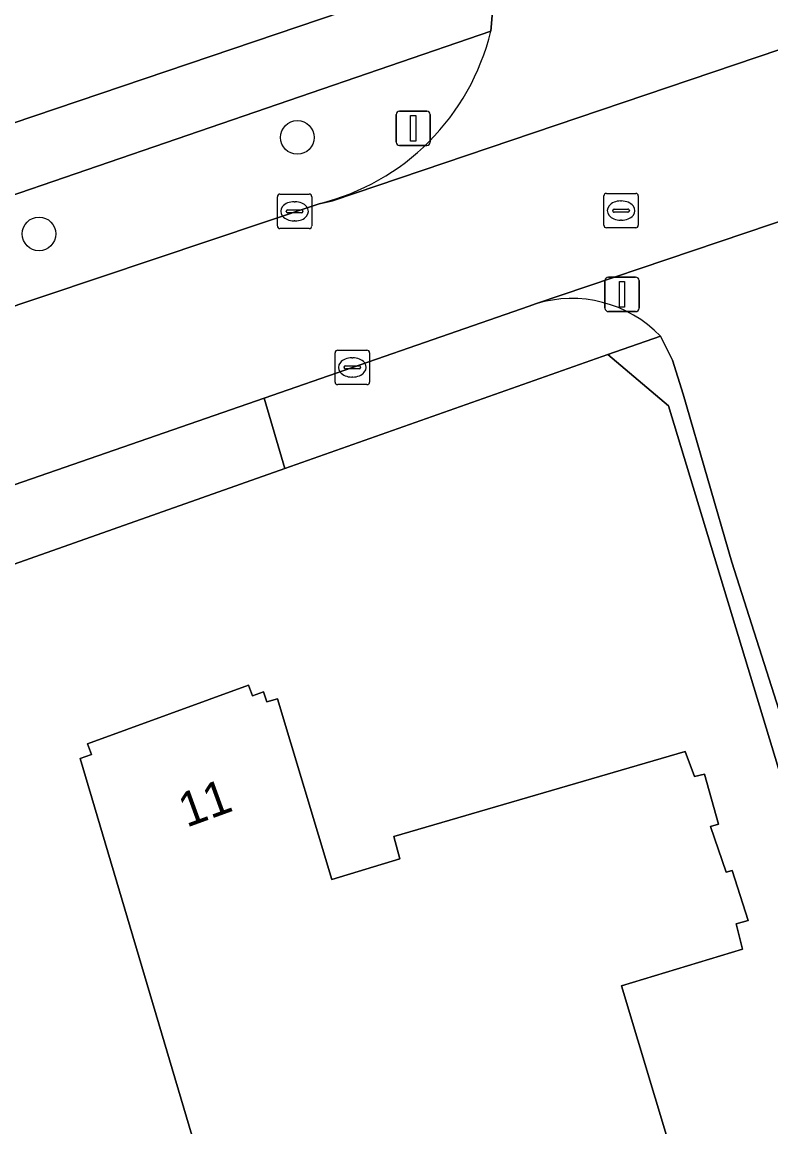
# Model space of a CAD drawing. Extents: x 162417 to 163722, y 384268 to 385417.
# Drawn here: x 163310.14 to 163331.9, y 384564.87 to 384596.97 of the extents above; entities that cross this region are included whole.
import ezdxf

# ---------------------------------------------------------------- set-up
doc = ezdxf.new("R2010")
doc.units = 0
for name, color, linetype in [('IMGEO_Berm_groen', 7, 'Continuous'), ('IMGEO_Boom', 7, 'Continuous'), ('IMGEO_Erf', 7, 'Continuous'), ('IMGEO_Fietspad_open', 7, 'Continuous'), ('IMGEO_Groenvoorziening', 7, 'Continuous'), ('IMGEO_Kolk', 7, 'Continuous'), ('IMGEO_Lichtmast', 7, 'Continuous'), ('IMGEO_Pand', 7, 'Continuous'), ('IMGEO_Pand_nummerreeks', 7, 'Continuous'), ('IMGEO_Rijbaan_lokaal_open', 7, 'Continuous'), ('IMGEO_Rioolput', 7, 'Continuous'), ('IMGEO_Verkeersbordpaal', 7, 'Continuous'), ('IMGEO_Voetpad_open', 7, 'Continuous')]:
    doc.layers.add(name, color=color, linetype=linetype)

msp = doc.modelspace()

# ---------------------------------------------------------------- linework, layer by layer
at = {"layer": 'IMGEO_Berm_groen'}
msp.add_lwpolyline([(163323.763, 384596.699), (163300.28, 384588.65), (163301.064, 384586.333), (163301.239, 384585.814), (163318.779, 384591.691)], dxfattribs=at)
msp.add_arc((163317.157, 384598.289), 6.794, 283.8081, 346.4672, dxfattribs=at)
at = {"layer": 'IMGEO_Boom'}
for centre in [(163318.144, 384593.615), (163310.637, 384590.813)]:
    msp.add_circle(centre, 0.489, dxfattribs=at)
at = {"layer": 'IMGEO_Erf'}
for points in [[(163272.155, 384581.269), (163276.448, 384582.722), (163295.04, 384589.014), (163299.601, 384590.557), (163323.936, 384598.792), (163323.475, 384600.863), (163317.237, 384621.888), (163315.089, 384621.253), (163310.764, 384635.802)], [(163258.535, 384472.901), (163305.661, 384500), (163340.878, 384520.353), (163342.458, 384521.165), (163343.834, 384522.289), (163344.947, 384523.673), (163345.748, 384525.259), (163346.201, 384526.977), (163346.288, 384528.751), (163346.003, 384530.505), (163345.725, 384531.35), (163345.294, 384532.288), (163337.607, 384557.217), (163328.932, 384585.818), (163327.166, 384587.308), (163317.777, 384583.994), (163306.672, 384580.074), (163303.895, 384579.122), (163296.55, 384576.645), (163293.448, 384575.599), (163291.557, 384574.962), (163281.221, 384571.476), (163269.519, 384567.53)], [(163315.572, 384562.965), (163311.832, 384575.575), (163312.158, 384575.694), (163312.046, 384576.005), (163316.727, 384577.706), (163316.84, 384577.394), (163317.159, 384577.51), (163317.254, 384577.216), (163317.566, 384577.31), (163319.142, 384572.059), (163321.126, 384572.663), (163320.951, 384573.304), (163329.412, 384575.78), (163329.679, 384575.052), (163329.977, 384575.12), (163330.384, 384573.666), (163330.153, 384573.595), (163330.6, 384572.274), (163330.775, 384572.321), (163331.243, 384570.867), (163330.891, 384570.773), (163331.083, 384570.033), (163327.559, 384568.973), (163329.993, 384560.882)]]:
    msp.add_lwpolyline(points, dxfattribs=at)
at = {"layer": 'IMGEO_Fietspad_open'}
for points in [[(163335.735, 384592.381), (163325.068, 384588.78)], [(163328.694, 384587.847), (163329.043, 384587.147), (163329.355, 384586.156), (163330.767, 384581.282), (163333.507, 384572.693), (163340.76, 384548.321), (163345.725, 384531.35), (163346.003, 384530.505), (163346.462, 384529.011), (163347.618, 384525.578), (163347.778, 384524.228)]]:
    msp.add_lwpolyline(points, dxfattribs=at)
msp.add_arc((163326.121, 384585.358), 3.58, 44.0425, 107.0982, dxfattribs=at)
at = {"layer": 'IMGEO_Groenvoorziening'}
for points in [[(163325.068, 384588.78), (163324.882, 384588.717), (163317.177, 384586.045), (163317.777, 384583.994), (163327.166, 384587.308)], [(163327.166, 384587.308), (163328.694, 384587.847)]]:
    msp.add_lwpolyline(points, dxfattribs=at)
msp.add_lwpolyline([(163330.767, 384581.282), (163329.355, 384586.156), (163329.043, 384587.147), (163328.694, 384587.847), (163327.166, 384587.308), (163328.932, 384585.818), (163337.607, 384557.217), (163345.294, 384532.288), (163345.725, 384531.35), (163340.76, 384548.321), (163333.507, 384572.693)], close=True, dxfattribs=at)
msp.add_arc((163326.121, 384585.358), 3.58, 44.0425, 107.0982, dxfattribs=at)
at = {"layer": 'IMGEO_Kolk'}
for p, q in [((163317.563, 384591.043), (163317.563, 384591.895)), ((163317.638, 384591.969), (163318.49, 384591.969)), ((163318.564, 384591.895), (163318.564, 384591.043)), ((163317.865, 384591.512), (163318.263, 384591.512)), ((163318.051, 384591.749), (163318.076, 384591.749)), ((163317.822, 384591.463), (163317.822, 384591.475)), ((163318.26, 384591.426), (163317.862, 384591.426)), ((163318.074, 384591.189), (163318.049, 384591.189)), ((163318.306, 384591.475), (163318.306, 384591.463)), ((163318.49, 384590.969), (163317.638, 384590.969)), ((163319.24, 384586.509), (163319.24, 384587.361)), ((163319.315, 384587.435), (163320.167, 384587.435)), ((163320.241, 384587.361), (163320.241, 384586.509)), ((163319.728, 384587.215), (163319.753, 384587.215)), ((163319.499, 384586.929), (163319.499, 384586.941)), ((163319.937, 384586.892), (163319.539, 384586.892)), ((163319.542, 384586.978), (163319.94, 384586.978)), ((163319.983, 384586.941), (163319.983, 384586.929)), ((163320.167, 384586.435), (163319.315, 384586.435)), ((163319.751, 384586.655), (163319.726, 384586.655))]:
    msp.add_line(p, q, dxfattribs=at)
for points in [[(163317.563, 384591.043), (163317.563, 384591.895)], [(163317.638, 384591.969), (163318.49, 384591.969)], [(163318.564, 384591.895), (163318.564, 384591.043)], [(163318.49, 384590.969), (163317.638, 384590.969)], [(163319.24, 384586.509), (163319.24, 384587.361)], [(163319.315, 384587.435), (163320.167, 384587.435)], [(163320.241, 384587.361), (163320.241, 384586.509)], [(163320.167, 384586.435), (163319.315, 384586.435)]]:
    msp.add_lwpolyline(points, dxfattribs=at)
for centre, radius, start, end in [((163317.64, 384591.893), 0.0765, 91.552, 178.448), ((163317.64, 384591.893), 0.0765, 91.552, 178.448), ((163318.488, 384591.893), 0.0765, 1.552, 88.448), ((163318.488, 384591.893), 0.0765, 1.552, 88.448), ((163317.862, 384591.472), 0.0403, 85.8775, 175.7526), ((163318.267, 384591.474), 0.0386, 1.7309, 96.639), ((163317.859, 384591.462), 0.0366, 178.938, 274.7102), ((163318.263, 384591.469), 0.043, 264.8664, 352.4533), ((163317.64, 384591.045), 0.0765, 181.552, 268.448), ((163317.64, 384591.045), 0.0765, 181.552, 268.448), ((163318.488, 384591.045), 0.0765, 271.552, 358.448), ((163318.488, 384591.045), 0.0765, 271.552, 358.448), ((163319.317, 384587.359), 0.0765, 91.552, 178.448), ((163319.317, 384587.359), 0.0765, 91.552, 178.448), ((163320.165, 384587.359), 0.0765, 1.552, 88.448), ((163320.165, 384587.359), 0.0765, 1.552, 88.448), ((163319.539, 384586.938), 0.0403, 85.8775, 175.7526), ((163319.536, 384586.928), 0.0366, 178.938, 274.7102), ((163319.94, 384586.935), 0.043, 264.8664, 352.4533), ((163319.944, 384586.94), 0.0386, 1.7309, 96.639), ((163319.317, 384586.511), 0.0765, 181.552, 268.448), ((163319.317, 384586.511), 0.0765, 181.552, 268.448), ((163320.165, 384586.511), 0.0765, 271.552, 358.448), ((163320.165, 384586.511), 0.0765, 271.552, 358.448)]:
    msp.add_arc(centre, radius, start, end, dxfattribs=at)
for centre, major_axis, ratio, start_param, end_param in [((163318.05, 384591.469), (-0.387, 0.002), 0.722429, 4.712389, 7.853982), ((163318.075, 384591.469), (-0.39, 0.002), 0.717154, 1.570796, 4.712389), ((163319.727, 384586.935), (-0.387, 0.002), 0.722429, 4.712389, 7.853982), ((163319.752, 384586.935), (-0.39, 0.002), 0.717154, 1.570796, 4.712389)]:
    msp.add_ellipse(centre, major_axis=major_axis, ratio=ratio, start_param=start_param, end_param=end_param, dxfattribs=at)
at = {"layer": 'IMGEO_Lichtmast'}
for p, q in [((163327.083, 384588.656), (163327.083, 384589.456)), ((163327.083, 384589.456), (163327.083, 384588.656)), ((163327.183, 384589.556), (163327.973, 384589.556)), ((163327.973, 384589.556), (163327.183, 384589.556)), ((163328.073, 384589.456), (163328.073, 384588.656)), ((163328.073, 384588.656), (163328.073, 384589.456)), ((163327.973, 384588.556), (163327.183, 384588.556)), ((163327.183, 384588.556), (163327.973, 384588.556))]:
    msp.add_line(p, q, dxfattribs=at)
msp.add_lwpolyline([(163327.503, 384589.431), (163327.653, 384589.431), (163327.653, 384588.681), (163327.503, 384588.681), (163327.503, 384589.431)], dxfattribs=at)
for centre, start, end in [((163327.183, 384589.456), 90, 180), ((163327.183, 384589.456), 90, 180), ((163327.973, 384589.456), 0, 90), ((163327.973, 384589.456), 360, 90), ((163327.183, 384588.656), 180, 270), ((163327.183, 384588.656), 180, 270), ((163327.973, 384588.656), 270, 0), ((163327.973, 384588.656), 270, 0)]:
    msp.add_arc(centre, 0.1, start, end, dxfattribs=at)
at = {"layer": 'IMGEO_Pand'}
msp.add_lwpolyline([(163329.993, 384560.882), (163327.559, 384568.973), (163331.083, 384570.033), (163330.891, 384570.773), (163331.243, 384570.867), (163330.775, 384572.321), (163330.6, 384572.274), (163330.153, 384573.595), (163330.384, 384573.666), (163329.977, 384575.12), (163329.679, 384575.052), (163329.412, 384575.78), (163320.951, 384573.304), (163321.126, 384572.663), (163319.142, 384572.059), (163317.566, 384577.31), (163317.254, 384577.216), (163317.159, 384577.51), (163316.84, 384577.394), (163316.727, 384577.706), (163312.046, 384576.005), (163312.158, 384575.694), (163311.832, 384575.575), (163315.572, 384562.965)], dxfattribs=at)
at = {"layer": 'IMGEO_Rijbaan_lokaal_open'}
for points in [[(163322.986, 384620.355), (163322.7, 384621.313), (163321.795, 384624.338), (163321.537, 384625.199), (163317.662, 384638.152), (163313.725, 384651.399), (163311.404, 384659.211), (163306.588, 384675.415), (163305.445, 384679.26), (163305.248, 384679.964), (163300.352, 384678.47), (163300.634, 384677.935), (163312.926, 384636.415), (163317.237, 384621.888), (163323.475, 384600.863), (163323.936, 384598.792), (163323.763, 384596.699)], [(163390.546, 384616.112), (163376.658, 384611.416), (163372.594, 384610.058), (163366.232, 384607.936), (163348.039, 384601.682), (163342.508, 384599.781), (163336.48, 384597.749), (163336.053, 384597.486), (163319.165, 384591.77), (163318.779, 384591.691), (163301.239, 384585.814), (163296.688, 384584.289), (163280.347, 384578.814), (163278.037, 384578.038), (163277.613, 384577.896), (163273.724, 384576.587)], [(163317.177, 384586.045), (163324.882, 384588.717), (163325.068, 384588.78), (163335.735, 384592.381), (163354.346, 384598.613), (163358.243, 384599.918), (163371.696, 384604.423), (163376.389, 384605.995), (163381.515, 384607.717), (163382.96, 384608.203), (163394.546, 384612.095)], [(163318.779, 384591.691), (163319.165, 384591.77), (163336.053, 384597.486), (163336.48, 384597.749)], [(163271.31, 384570.456), (163280.541, 384573.569), (163290.913, 384577.067), (163292.801, 384577.703), (163298.843, 384579.741), (163303.256, 384581.229), (163306.053, 384582.188), (163317.177, 384586.045)]]:
    msp.add_lwpolyline(points, dxfattribs=at)
msp.add_arc((163317.157, 384598.289), 6.794, 283.8081, 346.4672, dxfattribs=at)
at = {"layer": 'IMGEO_Rioolput'}
for p, q in [((163327.05, 384591.064), (163327.05, 384591.916)), ((163327.125, 384591.99), (163327.977, 384591.99)), ((163328.051, 384591.916), (163328.051, 384591.064)), ((163327.352, 384591.533), (163327.75, 384591.533)), ((163327.538, 384591.77), (163327.563, 384591.77)), ((163327.309, 384591.484), (163327.309, 384591.496)), ((163327.747, 384591.447), (163327.349, 384591.447)), ((163327.561, 384591.21), (163327.536, 384591.21)), ((163327.793, 384591.496), (163327.793, 384591.484)), ((163327.977, 384590.99), (163327.125, 384590.99))]:
    msp.add_line(p, q, dxfattribs=at)
for points in [[(163327.05, 384591.064), (163327.05, 384591.916)], [(163327.125, 384591.99), (163327.977, 384591.99)], [(163328.051, 384591.916), (163328.051, 384591.064)], [(163327.977, 384590.99), (163327.125, 384590.99)]]:
    msp.add_lwpolyline(points, dxfattribs=at)
for centre, radius, start, end in [((163327.127, 384591.914), 0.0765, 91.552, 178.448), ((163327.127, 384591.914), 0.0765, 91.552, 178.448), ((163327.975, 384591.914), 0.0765, 1.552, 88.448), ((163327.975, 384591.914), 0.0765, 1.552, 88.448), ((163327.349, 384591.493), 0.0403, 85.8775, 175.7526), ((163327.754, 384591.495), 0.0386, 1.7309, 96.639), ((163327.346, 384591.483), 0.0366, 178.938, 274.7102), ((163327.75, 384591.49), 0.043, 264.8664, 352.4533), ((163327.127, 384591.066), 0.0765, 181.552, 268.448), ((163327.127, 384591.066), 0.0765, 181.552, 268.448), ((163327.975, 384591.066), 0.0765, 271.552, 358.448), ((163327.975, 384591.066), 0.0765, 271.552, 358.448)]:
    msp.add_arc(centre, radius, start, end, dxfattribs=at)
for centre, major_axis, ratio, start_param, end_param in [((163327.537, 384591.49), (-0.387, 0.002), 0.722429, 4.712389, 7.853982), ((163327.562, 384591.49), (-0.39, 0.002), 0.717154, 1.570796, 4.712389)]:
    msp.add_ellipse(centre, major_axis=major_axis, ratio=ratio, start_param=start_param, end_param=end_param, dxfattribs=at)
at = {"layer": 'IMGEO_Verkeersbordpaal'}
for p, q in [((163321.013, 384593.481), (163321.013, 384594.281)), ((163321.013, 384594.281), (163321.013, 384593.481)), ((163321.113, 384594.381), (163321.903, 384594.381)), ((163321.903, 384594.381), (163321.113, 384594.381)), ((163322.003, 384594.281), (163322.003, 384593.481)), ((163322.003, 384593.481), (163322.003, 384594.281)), ((163321.903, 384593.381), (163321.113, 384593.381)), ((163321.113, 384593.381), (163321.903, 384593.381))]:
    msp.add_line(p, q, dxfattribs=at)
msp.add_lwpolyline([(163321.433, 384594.256), (163321.583, 384594.256), (163321.583, 384593.506), (163321.433, 384593.506), (163321.433, 384594.256)], dxfattribs=at)
for centre, start, end in [((163321.113, 384594.281), 90, 180), ((163321.113, 384594.281), 90, 180), ((163321.903, 384594.281), 0, 90), ((163321.903, 384594.281), 360, 90), ((163321.113, 384593.481), 180, 270), ((163321.113, 384593.481), 180, 270), ((163321.903, 384593.481), 270, 0), ((163321.903, 384593.481), 270, 0)]:
    msp.add_arc(centre, 0.1, start, end, dxfattribs=at)
at = {"layer": 'IMGEO_Voetpad_open'}
for points in [[(163323.763, 384596.699), (163323.936, 384598.792), (163299.601, 384590.557), (163300.28, 384588.65)], [(163317.177, 384586.045), (163306.053, 384582.188), (163306.672, 384580.074), (163317.777, 384583.994)]]:
    msp.add_lwpolyline(points, close=True, dxfattribs=at)

# ---------------------------------------------------------------- texts
at = {"layer": 'IMGEO_Pand_nummerreeks'}
msp.add_text('11', height=1, rotation=19.9703, dxfattribs=at).set_placement((163314.923, 384573.561))

doc.saveas('drawing.dxf')
